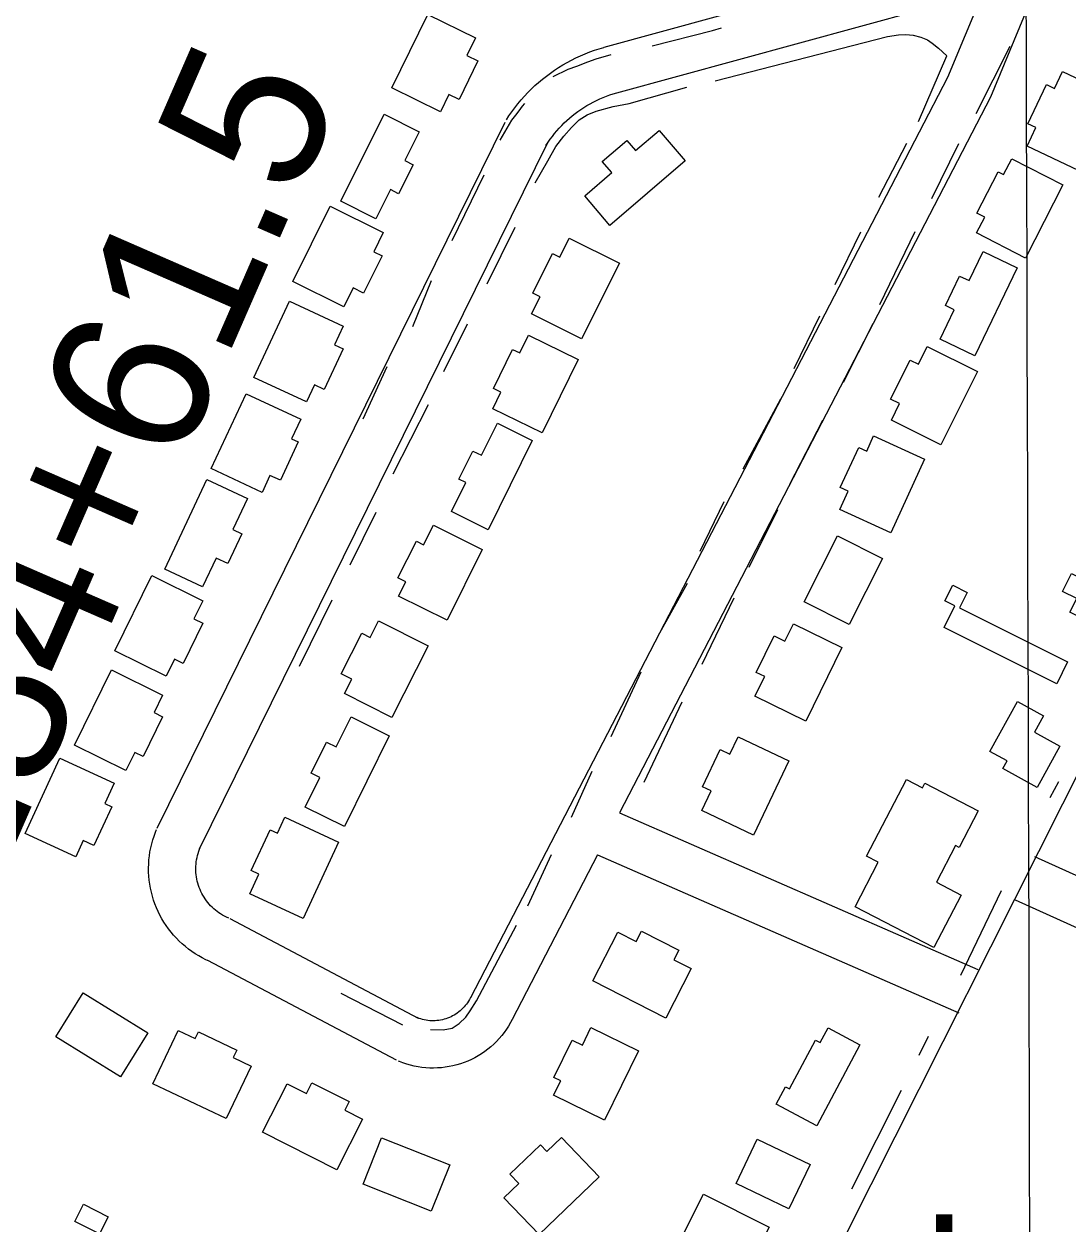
# Model space of a CAD drawing. Extents: x 3361039 to 3398939, y 576572 to 602007.
# Drawn here: x 3385593 to 3386256, y 584104 to 584866 of the extents above; entities that cross this region are included whole.
import ezdxf

# ---------------------------------------------------------------- set-up
doc = ezdxf.new("R2010")
doc.units = 0
for name, color, linetype in [('V-BLDG-IDEN', 7, 'Continuous'), ('V-BLDG-OTLN', 7, 'Continuous'), ('V-GRID-MAJR', 7, 'Continuous'), ('V-ROAD-CNTR', 7, 'Continuous'), ('V-SURV-IDEN', 7, 'Continuous'), ('V-TOPO-SHOR', 7, 'Continuous')]:
    doc.layers.add(name, color=color, linetype=linetype)

msp = doc.modelspace()

# ---------------------------------------------------------------- linework, layer by layer
at = {"layer": 'V-BLDG-OTLN'}
for points in [[(3385826.87, 584825.45), (3385849.68, 584872.18), (3385880.09, 584857.34), (3385874.59, 584846.08), (3385881.6, 584842.67), (3385869.64, 584818.17), (3385863.21, 584821.3), (3385857.85, 584810.33)], [(3386285.23, 584820.44), (3386262.83, 584773.09), (3386230.23, 584788.51), (3386235.83, 584800.33), (3386230.72, 584802.74), (3386242.47, 584827.6), (3386247.69, 584825.12), (3386252.75, 584835.81)], [(3385794.5, 584753.58), (3385822.16, 584808.74), (3385844.38, 584797.6), (3385835.24, 584779.38), (3385840.51, 584776.74), (3385831.24, 584758.25), (3385826, 584760.88), (3385816.75, 584742.43)], [(3386013.21, 584779.1), (3385965.42, 584738.21), (3385949.37, 584756.97), (3385966.54, 584771.68), (3385960.54, 584778.7), (3385976.18, 584792.09), (3385981.61, 584785.75), (3385996.57, 584798.55)], [(3386220.5, 584780.54), (3386253.01, 584763.87), (3386229.23, 584717.46), (3386198.19, 584733.37), (3386203.33, 584743.39), (3386198.39, 584745.93), (3386211.85, 584772.19), (3386215.31, 584770.42)], [(3385763.99, 584702.55), (3385787.83, 584750.38), (3385821.45, 584733.62), (3385815.39, 584721.48), (3385820.76, 584718.8), (3385808.99, 584695.2), (3385802.42, 584698.47), (3385796.4, 584686.4)], [(3385971.39, 584714.16), (3385947.33, 584666.2), (3385915.58, 584682.13), (3385920.99, 584692.9), (3385916.37, 584695.22), (3385928.95, 584720.31), (3385933.54, 584718), (3385939.61, 584730.1)], [(3386223.94, 584711.21), (3386197.11, 584655.42), (3386175.04, 584666.04), (3386183.96, 584684.59), (3386178.35, 584687.29), (3386187.37, 584706.03), (3386193.39, 584703.13), (3386202.28, 584721.63)], [(3385739.4, 584641.67), (3385761.94, 584690.16), (3385796.09, 584674.29), (3385790.57, 584662.42), (3385796.04, 584659.88), (3385784.04, 584634.08), (3385777.73, 584637.01), (3385772.7, 584626.19)], [(3385945.12, 584652.98), (3385922.32, 584606.46), (3385891.03, 584621.79), (3385896.15, 584632.23), (3385891.41, 584634.56), (3385903.59, 584659.4), (3385908.09, 584657.19), (3385913.6, 584668.43)], [(3386198.66, 584645.47), (3386175.44, 584598.95), (3386144.08, 584614.61), (3386149.29, 584625.05), (3386143.61, 584627.88), (3386155.97, 584652.64), (3386161.19, 584650.03), (3386166.85, 584661.36)], [(3385712.22, 584583.74), (3385734.43, 584631.26), (3385769.1, 584615.05), (3385763.31, 584602.66), (3385767.56, 584600.67), (3385756.17, 584576.31), (3385749.57, 584579.39), (3385744.54, 584568.64)], [(3385916.06, 584601.56), (3385887.98, 584544.95), (3385864.7, 584556.5), (3385873.81, 584574.86), (3385869.42, 584577.04), (3385878.3, 584594.93), (3385883.82, 584592.19), (3385893.92, 584612.54)], [(3386165.01, 584589.75), (3386143.65, 584543.01), (3386111.28, 584557.79), (3386116.6, 584569.44), (3386111.63, 584571.71), (3386123.31, 584597.26), (3386128.46, 584594.91), (3386132.82, 584604.46)], [(3385682.72, 584519.96), (3385709.56, 584576.91), (3385735.19, 584564.82), (3385725.88, 584545.07), (3385731.68, 584542.34), (3385722.78, 584523.46), (3385715.36, 584526.96), (3385706.72, 584508.64)], [(3385884.34, 584532.37), (3385861.96, 584487.5), (3385831.23, 584502.82), (3385835.74, 584511.86), (3385830.82, 584514.31), (3385842.49, 584537.71), (3385847.12, 584535.4), (3385853.32, 584547.84)], [(3386297.87, 584512.71), (3386281.82, 584480.39), (3386257.46, 584492.49), (3386261.81, 584501.26), (3386252.81, 584505.73), (3386258.45, 584517.09), (3386266.79, 584512.95), (3386271.23, 584521.89), (3386265.33, 584524.82), (3386278.03, 584550.4), (3386285.06, 584546.91), (3386286.36, 584549.54), (3386305.33, 584540.11), (3386297.25, 584523.82), (3386300.21, 584522.34), (3386295.91, 584513.68)], [(3386088.8, 584499.08), (3386109.91, 584541.07), (3386138.48, 584526.71), (3386117.37, 584484.72)], [(3385651.01, 584467.94), (3385674.52, 584515.77), (3385706.95, 584499.83), (3385701.3, 584488.34), (3385706.92, 584485.58), (3385694.36, 584460.04), (3385688.88, 584462.73), (3385683.57, 584451.93)], [(3386187.23, 584495.41), (3386255.98, 584461), (3386249.02, 584447.09), (3386177.61, 584482.83), (3386184.45, 584496.51), (3386178.02, 584499.73), (3386182.99, 584509.67), (3386192.09, 584505.11)], [(3385813.24, 584476.61), (3385818.52, 584487.11), (3385849.92, 584471.32), (3385827.02, 584425.77), (3385796.91, 584440.91), (3385801.48, 584450), (3385794.78, 584453.36), (3385807.83, 584479.33)], [(3386081.83, 584485.29), (3386112.71, 584470.09), (3386089.68, 584423.31), (3386057.46, 584439.17), (3386063.65, 584451.73), (3386058.29, 584454.37), (3386069.7, 584477.53), (3386076.39, 584474.24)], [(3385625.45, 584408.05), (3385648.96, 584455.88), (3385681.4, 584439.93), (3385675.93, 584428.81), (3385681.37, 584426.13), (3385668.96, 584400.89), (3385663.68, 584403.48), (3385658.05, 584392.02)], [(3386206.59, 584404.19), (3386224.07, 584435.88), (3386240.72, 584426.68), (3386234.99, 584416.3), (3386250.97, 584407.48), (3386236.52, 584381.31), (3386214.81, 584393.3), (3386217.49, 584398.17)], [(3385825.31, 584414.15), (3385796.82, 584356.56), (3385771.96, 584368.86), (3385781.22, 584387.58), (3385775.79, 584390.26), (3385785.55, 584409.98), (3385791.55, 584407.01), (3385801.02, 584426.16)], [(3386078.89, 584398.23), (3386056.49, 584351.09), (3386023.77, 584366.63), (3386029.68, 584379.07), (3386024.18, 584381.68), (3386035.45, 584405.41), (3386041.58, 584402.5), (3386046.8, 584413.48)], [(3385594.04, 584352.11), (3385616.25, 584399.95), (3385650.63, 584383.98), (3385644.67, 584371.14), (3385649.21, 584369.03), (3385637.8, 584344.45), (3385631.06, 584347.58), (3385626.22, 584337.17)], [(3386171, 584279.6), (3386120.99, 584305.55), (3386135.64, 584333.78), (3386128.27, 584337.61), (3386153.57, 584386.36), (3386163.75, 584381.07), (3386165.27, 584384), (3386199.08, 584366.46), (3386187.04, 584343.24), (3386184.78, 584344.42), (3386172.67, 584321.08), (3386188.31, 584312.96)], [(3385793.16, 584346.47), (3385770.62, 584297.98), (3385736.75, 584313.72), (3385742.55, 584326.19), (3385737.62, 584328.49), (3385749.69, 584354.43), (3385754.36, 584352.26), (3385759.04, 584362.33)], [(3386000.92, 584234.77), (3385954.61, 584258.4), (3385970.42, 584289.38), (3385982.01, 584283.46), (3385985.41, 584290.11), (3386009.06, 584278.05), (3386005.93, 584271.9), (3386016.99, 584266.26)], [(3385654.66, 584197.58), (3385613.7, 584223), (3385631.06, 584250.97), (3385672.02, 584225.54)], [(3385721.73, 584170.98), (3385675.2, 584193.19), (3385691.33, 584227), (3385702.1, 584221.86), (3385704.12, 584226.11), (3385728.43, 584214.51), (3385726.2, 584209.82), (3385737.65, 584204.35)], [(3385983.54, 584214.05), (3385962, 584169.99), (3385929.66, 584185.81), (3385934.18, 584195.04), (3385929.82, 584197.17), (3385941.42, 584220.9), (3385947.92, 584217.72), (3385953.34, 584228.82)], [(3386103.88, 584228.56), (3386124.04, 584217.81), (3386096.65, 584166.43), (3386070.91, 584180.15), (3386076.85, 584191.28), (3386079.39, 584189.92), (3386095.88, 584220.85), (3386098.9, 584219.24)], [(3385792.03, 584138.49), (3385744.85, 584162.33), (3385760.4, 584193.1), (3385772.75, 584186.86), (3385776.22, 584193.72), (3385799.79, 584181.8), (3385797.06, 584176.39), (3385808.3, 584170.71)], [(3385820.4, 584158.8), (3385863.66, 584141.61), (3385851.95, 584112.13), (3385808.69, 584129.34)], [(3385958.54, 584134.03), (3385920.52, 584097.39), (3385898.07, 584120.68), (3385907.56, 584129.83), (3385901.91, 584135.69), (3385921.25, 584154.34), (3385925.37, 584150.06), (3385934.55, 584158.91)], [(3386058.9, 584157.85), (3386092.46, 584141.79), (3386079.06, 584113.79), (3386045.5, 584129.85)], [(3386024.83, 584123.03), (3386066.41, 584102.13), (3386061.26, 584091.89), (3386057.63, 584093.71), (3386053.28, 584085.05), (3386059.54, 584081.9), (3386047.36, 584057.66), (3386016.14, 584073.35), (3386019.62, 584080.27), (3386006.62, 584086.8)], [(3385641.23, 584097.76), (3385625.61, 584105.71), (3385631.17, 584116.64), (3385646.79, 584108.69)]]:
    msp.add_lwpolyline(points, close=True, dxfattribs=at)
at = {"layer": 'V-GRID-MAJR'}
msp.add_spline([(3386238.02, 582015.2), (3386220.4, 588073.24), (3386202.77, 594134.37), (3386185.13, 600195.51), (3386185.12, 600198.58)], degree=3, dxfattribs=at)
at = {"layer": 'V-ROAD-CNTR'}
for points in [[(3385719.93, 583315.67), (3386054.99, 583977.88), (3386329.09, 584522.22), (3386660, 585157.52)], [(3386267.59, 585043.02), (3386265.66, 584994.81), (3386263.94, 584964.47), (3386252.56, 584929.67), (3386206.91, 584819.53), (3385971.39, 584365.14)], [(3385961.75, 584851.33), (3386216.6, 584921.27)], [(3386202.05, 584886.17), (3386179.68, 584832.2), (3385876.77, 584247.77)], [(3385969.69, 584822.4), (3386202.05, 584886.17)], [(3385899.67, 584805.32), (3385901.28, 584807.79), (3385903.09, 584810.38), (3385904.97, 584812.92), (3385906.93, 584815.41), (3385908.95, 584817.84), (3385911.05, 584820.2), (3385913.22, 584822.51), (3385915.45, 584824.75), (3385917.75, 584826.92), (3385920.11, 584829.02), (3385922.53, 584831.06), (3385925.01, 584833.02), (3385927.55, 584834.91), (3385930.14, 584836.72), (3385932.79, 584838.45), (3385935.48, 584840.11), (3385938.22, 584841.69), (3385941.01, 584843.18), (3385943.84, 584844.6), (3385946.71, 584845.93), (3385949.61, 584847.17), (3385952.56, 584848.33), (3385955.53, 584849.4), (3385958.54, 584850.39), (3385961.47, 584851.25), (3385961.68, 584851.31)], [(3385924.79, 584788.92), (3385926.16, 584791.02), (3385927.46, 584792.89), (3385928.82, 584794.72), (3385930.23, 584796.51), (3385931.69, 584798.26), (3385933.21, 584799.97), (3385934.77, 584801.63), (3385936.38, 584803.25), (3385938.04, 584804.81), (3385939.74, 584806.33), (3385941.49, 584807.8), (3385943.28, 584809.21), (3385945.11, 584810.57), (3385946.98, 584811.88), (3385948.88, 584813.13), (3385950.82, 584814.33), (3385952.8, 584815.46), (3385954.81, 584816.54), (3385956.85, 584817.56), (3385958.92, 584818.52), (3385961.02, 584819.42), (3385963.14, 584820.26), (3385965.29, 584821.03), (3385967.45, 584821.74), (3385969.75, 584822.41), (3385969.75, 584822.42)], [(3385677.93, 584355.52), (3385898.78, 584803.75)], [(3385704.84, 584342.26), (3385925.69, 584790.49)], [(3385971.39, 584365.14), (3386198.97, 584265.63)], [(3385710.97, 584270.97), (3385708.89, 584271.91), (3385706.58, 584273.08), (3385704.32, 584274.33), (3385702.11, 584275.68), (3385699.96, 584277.12), (3385697.87, 584278.64), (3385695.84, 584280.24), (3385693.87, 584281.92), (3385691.98, 584283.69), (3385690.16, 584285.53), (3385688.41, 584287.43), (3385686.75, 584289.41), (3385685.16, 584291.46), (3385683.66, 584293.56), (3385682.24, 584295.73), (3385680.91, 584297.95), (3385679.68, 584300.22), (3385678.53, 584302.54), (3385677.48, 584304.91), (3385676.53, 584307.31), (3385675.67, 584309.75), (3385674.92, 584312.23), (3385674.26, 584314.73), (3385673.71, 584317.26), (3385673.26, 584319.8), (3385672.91, 584322.37), (3385672.66, 584324.94), (3385672.52, 584327.53), (3385672.49, 584330.12), (3385672.56, 584332.7), (3385672.73, 584335.28), (3385673, 584337.86), (3385673.39, 584340.42), (3385673.87, 584342.96), (3385674.45, 584345.48), (3385675.14, 584347.97), (3385675.93, 584350.44), (3385676.8, 584352.83), (3385677.49, 584354.52)], [(3385723.39, 584298.28), (3385721.86, 584298.97), (3385720.62, 584299.59), (3385719.42, 584300.26), (3385718.25, 584300.98), (3385717.1, 584301.74), (3385715.99, 584302.55), (3385714.91, 584303.4), (3385713.87, 584304.3), (3385712.86, 584305.24), (3385711.89, 584306.21), (3385710.96, 584307.23), (3385710.08, 584308.28), (3385709.23, 584309.37), (3385708.43, 584310.49), (3385707.68, 584311.64), (3385706.97, 584312.82), (3385706.32, 584314.03), (3385705.71, 584315.26), (3385705.15, 584316.52), (3385704.64, 584317.8), (3385704.19, 584319.1), (3385703.79, 584320.41), (3385703.44, 584321.75), (3385703.14, 584323.09), (3385702.9, 584324.45), (3385702.72, 584325.81), (3385702.59, 584327.18), (3385702.51, 584328.55), (3385702.49, 584329.93), (3385702.53, 584331.31), (3385702.62, 584332.68), (3385702.77, 584334.05), (3385702.97, 584335.4), (3385703.23, 584336.76), (3385703.54, 584338.1), (3385703.9, 584339.42), (3385704.32, 584340.74), (3385704.81, 584342.06), (3385705.29, 584343.25)], [(3385957.56, 584338.45), (3385903.4, 584233.97)], [(3385957.56, 584338.45), (3386186.95, 584238.14)], [(3386485.8, 584223.92), (3386235.18, 584337.14)], [(3386963.05, 583973.68), (3386884.84, 584010.72), (3386222.83, 584309.8)], [(3385843.94, 584234.66), (3385724.18, 584297.89)], [(3385829.93, 584208.13), (3385710.18, 584271.36)], [(3385876.84, 584247.9), (3385876.14, 584246.59), (3385875.55, 584245.59), (3385874.92, 584244.61), (3385874.25, 584243.67), (3385873.53, 584242.76), (3385872.78, 584241.88), (3385871.99, 584241.03), (3385871.16, 584240.22), (3385870.29, 584239.45), (3385869.4, 584238.71), (3385868.47, 584238.02), (3385867.51, 584237.36), (3385866.53, 584236.75), (3385865.52, 584236.19), (3385864.49, 584235.67), (3385863.43, 584235.19), (3385862.34, 584234.76), (3385861.25, 584234.38), (3385860.14, 584234.05), (3385859.02, 584233.76), (3385857.88, 584233.53), (3385856.74, 584233.34), (3385855.59, 584233.21), (3385854.43, 584233.13), (3385853.27, 584233.1), (3385852.11, 584233.11), (3385850.96, 584233.19), (3385849.8, 584233.31), (3385848.65, 584233.48), (3385847.52, 584233.7), (3385846.39, 584233.97), (3385845.28, 584234.29), (3385844.18, 584234.66), (3385842.98, 584235.13), (3385842.71, 584235.24)], [(3385903.34, 584233.84), (3385902.33, 584231.94), (3385901.07, 584229.8), (3385899.72, 584227.72), (3385898.28, 584225.71), (3385896.75, 584223.75), (3385895.14, 584221.87), (3385893.45, 584220.06), (3385891.68, 584218.33), (3385889.83, 584216.67), (3385887.92, 584215.1), (3385885.93, 584213.61), (3385883.88, 584212.22), (3385881.78, 584210.91), (3385879.61, 584209.7), (3385877.4, 584208.58), (3385875.14, 584207.56), (3385872.84, 584206.65), (3385870.5, 584205.83), (3385868.12, 584205.12), (3385865.72, 584204.51), (3385863.29, 584204.01), (3385860.85, 584203.62), (3385858.38, 584203.33), (3385855.91, 584203.16), (3385853.43, 584203.09), (3385850.95, 584203.13), (3385848.47, 584203.28), (3385846.01, 584203.54), (3385843.56, 584203.91), (3385841.13, 584204.38), (3385838.72, 584204.96), (3385836.34, 584205.65), (3385833.99, 584206.44), (3385831.79, 584207.29), (3385831.16, 584207.55)]]:
    msp.add_lwpolyline(points, dxfattribs=at)
at = {"layer": 'V-TOPO-SHOR'}
for p, q in [((3385992.23, 584852.23), (3386030.45, 584862.01)), ((3386030.45, 584862.01), (3386036.27, 584863.59)), ((3386197.98, 584809.15), (3386219.39, 584851.98)), ((3386161.38, 584804.12), (3386179.36, 584845.83)), ((3386136, 584756.12), (3386153.91, 584790.49)), ((3386169.7, 584755.34), (3386186.98, 584790.28)), ((3385865.17, 584728.63), (3385885.54, 584770.25)), ((3385887.35, 584701), (3385905.14, 584737.13)), ((3386108.42, 584700.62), (3386124.58, 584734.04)), ((3386136.81, 584688.03), (3386159.21, 584734.35)), ((3385840.21, 584673.99), (3385852.1, 584703.13)), ((3386082.41, 584647.23), (3386098.57, 584680.84)), ((3385859.93, 584645.37), (3385874.94, 584675.71)), ((3386113.77, 584638.69), (3386132.52, 584675.8)), ((3385808.67, 584615.43), (3385823.87, 584648.65)), ((3385827.7, 584580.53), (3385850.1, 584624.41)), ((3386049.92, 584583.67), (3386073.91, 584628.01)), ((3386079.69, 584573.88), (3386100.59, 584614.59)), ((3386022.76, 584531.25), (3386037.94, 584562.94)), ((3385800.43, 584522.71), (3385816.92, 584556.13)), ((3386053.77, 584521.25), (3386071.97, 584557.87)), ((3385995.97, 584477.47), (3386014.64, 584511.06)), ((3386023.96, 584459.59), (3386044.27, 584501.7)), ((3385768.2, 584458.23), (3385788.96, 584500.5)), ((3385966.19, 584413.69), (3385985.32, 584454.8)), ((3385987.18, 584384.58), (3386011.15, 584435.66)), ((3385940.97, 584362.41), (3385954.19, 584391.62)), ((3386244.89, 584375), (3386250.4, 584384.98)), ((3385913.19, 584306.14), (3385928.19, 584338.8)), ((3386188.17, 584262.08), (3386214, 584315.86)), ((3385794.51, 584250.58), (3385833.68, 584230.5)), ((3386161.61, 584211.39), (3386167.71, 584223.29)), ((3386118.87, 584126.51), (3386150.58, 584189.11))]:
    msp.add_line(p, q, dxfattribs=at)
for points in [[(3386032.23, 584829.88), (3386141.6, 584858.19), (3386148.69, 584859.21), (3386153.23, 584859.34), (3386157.95, 584858.93), (3386162.84, 584857.8), (3386166.99, 584855.94), (3386170.06, 584853.91), (3386174.02, 584850.79), (3386179.36, 584845.83)], [(3385929.41, 584832.71), (3385938.89, 584837.34), (3385944.36, 584839.28), (3385951.28, 584842.11), (3385956.75, 584843.87), (3385966.21, 584846.68)], [(3385917.95, 584765.32), (3385925.89, 584779.21), (3385931.07, 584788.24), (3385936.04, 584794.9), (3385940.99, 584800.3), (3385945.94, 584805.15), (3385950.87, 584808.37), (3385956.7, 584810.67), (3385967.44, 584813.65), (3385977.63, 584815.54), (3386014.22, 584825.89)], [(3385895.6, 584792.21), (3385903.17, 584805.02), (3385905.75, 584808.26), (3385907.77, 584810.96), (3385909.98, 584813.85), (3385911.27, 584815.65)], [(3385851.41, 584227.62), (3385859.51, 584227.35), (3385865.12, 584228.45), (3385869.59, 584231.3), (3385873.88, 584235.51), (3385876.62, 584239.34), (3385880.74, 584245.86), (3385906.12, 584293.85)]]:
    msp.add_lwpolyline(points, dxfattribs=at)

# ---------------------------------------------------------------- texts
at = {"layer": 'V-BLDG-IDEN'}
msp.add_text('Lowery', height=83, dxfattribs=at).set_placement((3386163.26, 584027.19))
at = {"layer": 'V-SURV-IDEN'}
msp.add_text('6184+61.5', height=100, rotation=66.42974, dxfattribs=at).set_placement((3385541.35, 584238.74))

doc.saveas('drawing.dxf')
